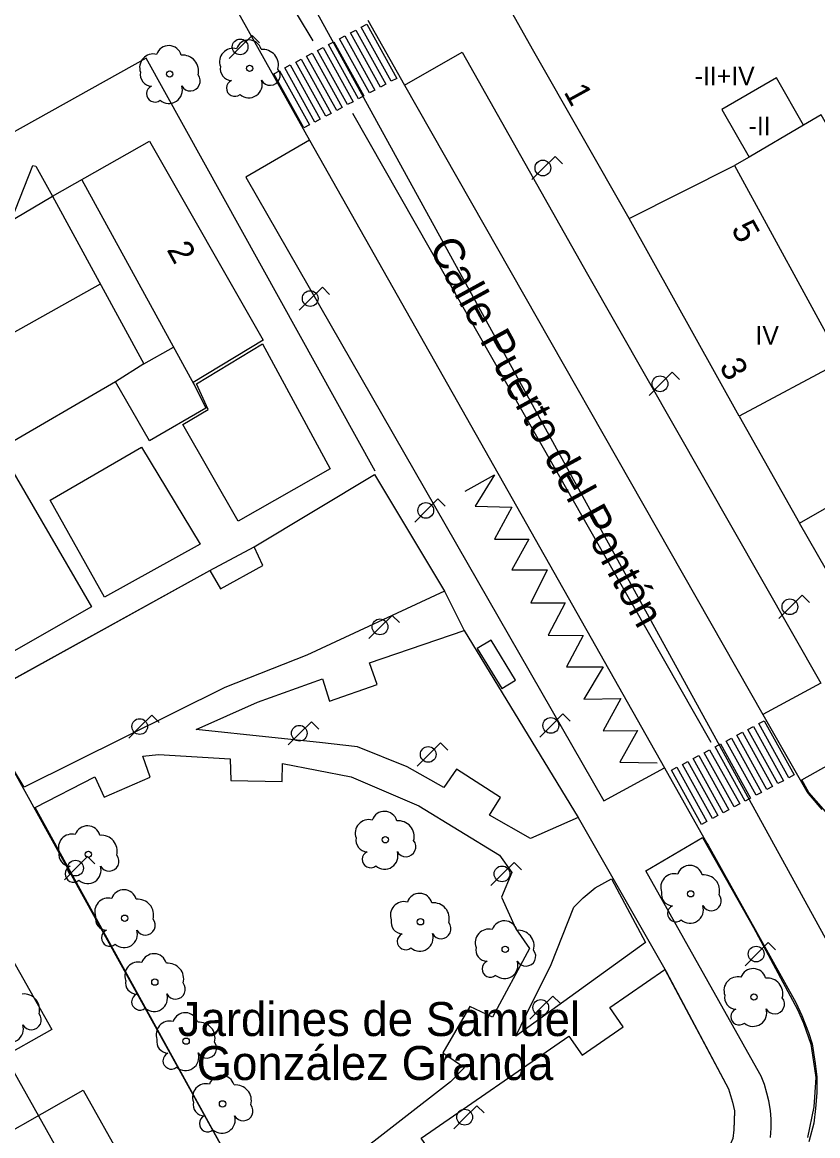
# Model space of a CAD drawing. Extents: x 282771 to 285132, y 4823109 to 4825496.
# Drawn here: x 283677 to 283741.2, y 4823316.2 to 4823406.2 of the extents above; entities that cross this region are included whole.
import ezdxf

# ---------------------------------------------------------------- set-up
doc = ezdxf.new("R2010")
doc.units = 0
for name, color, linetype in [('ACERA-BORDILLO', 7, 'Continuous'), ('ACERA-INTERIOR', 7, 'Continuous'), ('ARBOL', 7, 'Continuous'), ('CALLE-EJE', 7, 'Continuous'), ('CALLE-TEXTO', 7, 'Continuous'), ('CARGA_DESCARGA', 7, 'Continuous'), ('EDIFICIO', 7, 'Continuous'), ('FAROLA', 7, 'Continuous'), ('MARQUESINA-BUS', 7, 'Continuous'), ('MEDIANERA', 7, 'Continuous'), ('NUM-LOCAL', 7, 'Continuous'), ('NUM-PORTAL', 7, 'Continuous'), ('PARQUE-JARDIN-AREA', 7, 'Continuous'), ('PARQUE-JARDIN-TEXTO', 7, 'Continuous'), ('PASO-PEATONES', 7, 'Continuous'), ('SENAL-VIARIA', 7, 'Continuous'), ('TXT-ALTURA-EDIFICIO', 7, 'Continuous'), ('ZONA-VERDE', 7, 'Continuous')]:
    doc.layers.add(name, color=color, linetype=linetype)

msp = doc.modelspace()

# ---------------------------------------------------------------- linework, layer by layer
at = {"layer": 'ACERA-BORDILLO'}
for points in [[(283688.34, 4823417.863), (283700.16, 4823396.663), (283695.026, 4823393.696), (283723.956, 4823343.264)], [(283704.884, 4823406.363), (283707.851, 4823401.108)], [(283707.851, 4823401.108), (283712.5, 4823403.794), (283722.642, 4823385.831), (283741.486, 4823352.793), (283736.799, 4823350.245), (283740.345, 4823344.015), (283740.458, 4823343.853), (283741.562, 4823342.561)], [(283723.956, 4823343.264), (283728.854, 4823345.927), (283732.275, 4823339.841), (283732.383, 4823339.687), (283739.474, 4823326.967), (283739.952, 4823325.902), (283740.497, 4823324.544), (283740.782, 4823323.622), (283741.034, 4823322.023), (283741.151, 4823320.958), (283741.151, 4823319.658), (283741.042, 4823318.409), (283740.925, 4823317.218), (283740.509, 4823315.71)]]:
    msp.add_lwpolyline(points, dxfattribs=at)
at = {"layer": 'ACERA-INTERIOR'}
for points in [[(283705.471, 4823369.905), (283686.968, 4823403.313), (283665.899, 4823391.566)], [(283734.882, 4823374.351), (283739.752, 4823365.701)]]:
    msp.add_lwpolyline(points, dxfattribs=at)
at = {"layer": 'ARBOL'}
for centre in [(283688.872, 4823402.017), (283695.329, 4823402.478), (283706.293, 4823340.121), (283682.303, 4823338.951), (283730.972, 4823335.751), (283685.243, 4823333.781), (283709.133, 4823333.491), (283715.983, 4823331.271), (283687.673, 4823328.611), (283736.082, 4823327.411), (283690.203, 4823323.841), (283693.143, 4823318.771)]:
    msp.add_circle(centre, 0.255, dxfattribs=at)
for centre, radius, start, end in [((283695.259, 4823403.738), 1.038, 15.64228, 161.38435), ((283688.802, 4823403.277), 1.038, 15.64228, 161.38435), ((283693.999, 4823403.008), 1.097, 75.4318, 200.55608), ((283696.389, 4823402.738), 1.272, 345.03273, 95.79925), ((283687.542, 4823402.547), 1.097, 75.4318, 200.55608), ((283689.932, 4823402.277), 1.272, 345.03273, 95.79925), ((283687.432, 4823401.977), 0.935, 168.59898, 268.13236), ((283693.889, 4823402.438), 0.935, 168.59898, 268.13236), ((283696.999, 4823401.908), 0.797, 208.96246, 38.99103), ((283690.542, 4823401.447), 0.797, 208.96246, 38.99103), ((283694.129, 4823400.888), 0.672, 113.73672, 309.4725), ((283695.269, 4823401.188), 1.086, 228.95447, 17.92796), ((283687.672, 4823400.427), 0.672, 113.73672, 309.4725), ((283688.812, 4823400.727), 1.086, 228.95447, 17.92796), ((283704.963, 4823340.651), 1.097, 75.4318, 200.55608), ((283706.223, 4823341.381), 1.038, 15.64228, 161.38435), ((283682.233, 4823340.211), 1.038, 15.64228, 161.38435), ((283707.353, 4823340.381), 1.272, 345.03273, 95.79925), ((283680.973, 4823339.481), 1.097, 75.4318, 200.55608), ((283683.363, 4823339.211), 1.272, 345.03273, 95.79925), ((283704.853, 4823340.081), 0.935, 168.59898, 268.13236), ((283707.963, 4823339.551), 0.797, 208.96246, 38.99103), ((283680.863, 4823338.911), 0.935, 168.59898, 268.13236), ((283705.093, 4823338.531), 0.672, 113.73672, 309.4725), ((283706.233, 4823338.831), 1.086, 228.95447, 17.92796), ((283683.973, 4823338.381), 0.797, 208.96246, 38.99103), ((283681.103, 4823337.361), 0.672, 113.73672, 309.4725), ((283682.243, 4823337.661), 1.086, 228.95447, 17.92796), ((283729.642, 4823336.281), 1.097, 75.4318, 200.55608), ((283730.902, 4823337.011), 1.038, 15.64228, 161.38435), ((283732.032, 4823336.011), 1.272, 345.03273, 95.79925), ((283685.173, 4823335.041), 1.038, 15.64228, 161.38435), ((283709.063, 4823334.751), 1.038, 15.64228, 161.38435), ((283729.532, 4823335.711), 0.935, 168.59898, 268.13236), ((283732.642, 4823335.181), 0.797, 208.96246, 38.99103), ((283683.913, 4823334.311), 1.097, 75.4318, 200.55608), ((283686.303, 4823334.041), 1.272, 345.03273, 95.79925), ((283707.803, 4823334.021), 1.097, 75.4318, 200.55608), ((283710.193, 4823333.751), 1.272, 345.03273, 95.79925), ((283729.772, 4823334.161), 0.672, 113.73672, 309.4725), ((283730.912, 4823334.461), 1.086, 228.95447, 17.92796), ((283683.803, 4823333.741), 0.935, 168.59898, 268.13236), ((283686.913, 4823333.211), 0.797, 208.96246, 38.99103), ((283707.693, 4823333.451), 0.935, 168.59898, 268.13236), ((283684.043, 4823332.191), 0.672, 113.73672, 309.4725), ((283685.183, 4823332.491), 1.086, 228.95447, 17.92796), ((283710.803, 4823332.921), 0.797, 208.96246, 38.99103), ((283714.653, 4823331.801), 1.097, 75.4318, 200.55608), ((283715.913, 4823332.531), 1.038, 15.64228, 161.38435), ((283717.043, 4823331.531), 1.272, 345.03273, 95.79925), ((283707.933, 4823331.901), 0.672, 113.73672, 309.4725), ((283709.073, 4823332.201), 1.086, 228.95447, 17.92796), ((283714.543, 4823331.231), 0.935, 168.59898, 268.13236), ((283717.653, 4823330.701), 0.797, 208.96246, 38.99103), ((283686.343, 4823329.141), 1.097, 75.4318, 200.55608), ((283687.603, 4823329.871), 1.038, 15.64228, 161.38435), ((283688.733, 4823328.871), 1.272, 345.03273, 95.79925), ((283714.783, 4823329.681), 0.672, 113.73672, 309.4725), ((283715.923, 4823329.981), 1.086, 228.95447, 17.92796), ((283736.012, 4823328.671), 1.038, 15.64228, 161.38435), ((283686.233, 4823328.571), 0.935, 168.59898, 268.13236), ((283689.343, 4823328.041), 0.797, 208.96246, 38.99103), ((283734.752, 4823327.941), 1.097, 75.4318, 200.55608), ((283737.142, 4823327.671), 1.272, 345.03273, 95.79925), ((283677.093, 4823326.386), 1.272, 345.03273, 95.79925), ((283686.473, 4823327.021), 0.672, 113.73672, 309.4725), ((283687.613, 4823327.321), 1.086, 228.95447, 17.92796), ((283734.642, 4823327.371), 0.935, 168.59898, 268.13236), ((283737.752, 4823326.841), 0.797, 208.96246, 38.99103), ((283734.882, 4823325.821), 0.672, 113.73672, 309.4725), ((283736.022, 4823326.121), 1.086, 228.95447, 17.92796), ((283677.703, 4823325.556), 0.797, 208.96246, 38.99103), ((283690.133, 4823325.101), 1.038, 15.64228, 161.38435), ((283675.973, 4823324.836), 1.086, 228.95447, 17.92796), ((283688.873, 4823324.371), 1.097, 75.4318, 200.55608), ((283691.263, 4823324.101), 1.272, 345.03273, 95.79925), ((283688.763, 4823323.801), 0.935, 168.59898, 268.13236), ((283691.873, 4823323.271), 0.797, 208.96246, 38.99103), ((283689.003, 4823322.251), 0.672, 113.73672, 309.4725), ((283690.143, 4823322.551), 1.086, 228.95447, 17.92796), ((283693.073, 4823320.031), 1.038, 15.64228, 161.38435), ((283691.813, 4823319.301), 1.097, 75.4318, 200.55608), ((283694.203, 4823319.031), 1.272, 345.03273, 95.79925), ((283691.703, 4823318.731), 0.935, 168.59898, 268.13236), ((283694.813, 4823318.201), 0.797, 208.96246, 38.99103), ((283691.943, 4823317.181), 0.672, 113.73672, 309.4725), ((283693.083, 4823317.481), 1.086, 228.95447, 17.92796)]:
    msp.add_arc(centre, radius, start, end, dxfattribs=at)
at = {"layer": 'CALLE-EJE'}
for points in [[(283686.693, 4823432.62), (283749.482, 4823318.271)], [(283707.963, 4823272.552), (283699.163, 4823280.432), (283690.733, 4823295.562), (283631.743, 4823400.83), (283648.803, 4823410.38)]]:
    msp.add_lwpolyline(points, dxfattribs=at)
at = {"layer": 'CARGA_DESCARGA'}
msp.add_lwpolyline([(283712.757, 4823368.298), (283715.119, 4823369.633), (283713.553, 4823367.091), (283716.505, 4823367.014), (283715.119, 4823364.421), (283717.891, 4823364.421), (283716.53, 4823361.93), (283719.379, 4823361.93), (283718.045, 4823359.285), (283720.817, 4823359.285), (283719.456, 4823356.666), (283722.28, 4823356.641), (283720.945, 4823354.098), (283723.897, 4823354.098), (283722.331, 4823351.479), (283725.334, 4823351.531), (283723.897, 4823348.937), (283726.678, 4823348.958), (283725.241, 4823346.405), (283728.262, 4823346.347)], dxfattribs=at)
at = {"layer": 'EDIFICIO'}
for points in [[(283742.147, 4823416.494), (283749.412, 4823403.671), (283767.502, 4823372.141), (283762.212, 4823369.101), (283765.692, 4823362.411), (283747.982, 4823351.401), (283739.752, 4823365.701)], [(283739.752, 4823365.701), (283747.832, 4823370.351), (283751.372, 4823364.181), (283758.842, 4823368.461), (283741.502, 4823398.711), (283740.092, 4823397.901), (283737.902, 4823401.701), (283733.492, 4823399.161), (283735.702, 4823395.311), (283734.512, 4823394.621), (283743.162, 4823378.781), (283734.882, 4823374.351), (283725.992, 4823390.331), (283718.303, 4823403.841), (283716.243, 4823407.481)], [(283676.073, 4823390.191), (283677.823, 4823394.621), (283678.053, 4823394.561), (283679.403, 4823392.141), (283687.243, 4823396.601), (283696.413, 4823380.511), (283690.763, 4823377.081), (283691.793, 4823375.001), (283687.243, 4823372.381), (283684.503, 4823377.131), (283675.133, 4823371.701), (283682.553, 4823358.941), (283675.913, 4823355.161)]]:
    msp.add_lwpolyline(points, dxfattribs=at)
at = {"layer": 'FAROLA'}
for p, q in [((283695.543, 4823405.144), (283694.603, 4823404.214)), ((283696.133, 4823404.554), (283695.543, 4823405.144)), ((283694.603, 4823404.214), (283693.673, 4823403.274)), ((283720.007, 4823395.358), (283719.067, 4823394.428)), ((283720.597, 4823394.768), (283720.007, 4823395.358)), ((283719.067, 4823394.428), (283718.137, 4823393.488)), ((283701.208, 4823384.8), (283700.268, 4823383.87)), ((283701.798, 4823384.21), (283701.208, 4823384.8)), ((283700.268, 4823383.87), (283699.338, 4823382.93)), ((283729.47, 4823377.911), (283728.53, 4823376.981)), ((283730.06, 4823377.321), (283729.47, 4823377.911)), ((283728.53, 4823376.981), (283727.6, 4823376.041)), ((283710.543, 4823367.675), (283709.603, 4823366.745)), ((283711.133, 4823367.085), (283710.543, 4823367.675)), ((283709.603, 4823366.745), (283708.673, 4823365.805)), ((283739.964, 4823359.885), (283739.024, 4823358.955)), ((283740.554, 4823359.295), (283739.964, 4823359.885)), ((283739.024, 4823358.955), (283738.094, 4823358.015)), ((283706.843, 4823358.261), (283705.903, 4823357.331)), ((283707.433, 4823357.671), (283706.843, 4823358.261)), ((283705.903, 4823357.331), (283704.973, 4823356.391)), ((283687.433, 4823350.201), (283686.493, 4823349.271)), ((283688.023, 4823349.611), (283687.433, 4823350.201)), ((283720.65, 4823350.293), (283719.71, 4823349.363)), ((283721.24, 4823349.703), (283720.65, 4823350.293)), ((283686.493, 4823349.271), (283685.563, 4823348.331)), ((283700.323, 4823349.661), (283699.383, 4823348.731)), ((283700.913, 4823349.071), (283700.323, 4823349.661)), ((283719.71, 4823349.363), (283718.78, 4823348.423)), ((283699.383, 4823348.731), (283698.453, 4823347.791)), ((283710.743, 4823347.951), (283709.803, 4823347.021)), ((283711.333, 4823347.361), (283710.743, 4823347.951)), ((283709.803, 4823347.021), (283708.873, 4823346.081)), ((283682.243, 4823338.761), (283681.303, 4823337.831)), ((283682.833, 4823338.171), (283682.243, 4823338.761)), ((283716.703, 4823338.291), (283715.763, 4823337.361)), ((283717.293, 4823337.701), (283716.703, 4823338.291)), ((283681.303, 4823337.831), (283680.373, 4823336.891)), ((283715.763, 4823337.361), (283714.833, 4823336.421)), ((283737.237, 4823331.812), (283736.297, 4823330.882)), ((283737.827, 4823331.222), (283737.237, 4823331.812)), ((283736.297, 4823330.882), (283735.367, 4823329.942)), ((283719.833, 4823327.491), (283718.893, 4823326.561)), ((283720.423, 4823326.901), (283719.833, 4823327.491)), ((283718.893, 4823326.561), (283717.963, 4823325.621)), ((283713.69, 4823318.626), (283712.75, 4823317.696)), ((283714.28, 4823318.036), (283713.69, 4823318.626)), ((283712.75, 4823317.696), (283711.82, 4823316.756))]:
    msp.add_line(p, q, dxfattribs=at)
for centre in [(283694.563, 4823404.214), (283719.027, 4823394.428), (283700.228, 4823383.87), (283728.49, 4823376.981), (283709.563, 4823366.745), (283738.984, 4823358.955), (283705.863, 4823357.331), (283686.453, 4823349.271), (283719.67, 4823349.363), (283699.343, 4823348.731), (283709.763, 4823347.021), (283681.263, 4823337.831), (283715.723, 4823337.361), (283736.257, 4823330.882), (283718.853, 4823326.561), (283712.71, 4823317.696)]:
    msp.add_circle(centre, 0.637, dxfattribs=at)
at = {"layer": 'MARQUESINA-BUS'}
msp.add_lwpolyline([(283713.722, 4823355.57), (283715.702, 4823352.341), (283716.818, 4823353.025), (283714.838, 4823356.254), (283713.722, 4823355.57)], dxfattribs=at)
at = {"layer": 'MEDIANERA'}
for points in [[(283740.092, 4823397.901), (283735.702, 4823395.311)], [(283725.992, 4823390.331), (283734.512, 4823394.621)], [(283681.763, 4823393.481), (283690.823, 4823376.951)], [(283661.129, 4823381.324), (283679.403, 4823392.141), (283686.783, 4823378.601)], [(283683.263, 4823385.041), (283664.783, 4823374.681)], [(283686.783, 4823378.601), (283689.173, 4823379.951)], [(283686.783, 4823378.601), (283684.503, 4823377.131)]]:
    msp.add_lwpolyline(points, dxfattribs=at)
at = {"layer": 'PARQUE-JARDIN-AREA'}
msp.add_lwpolyline([(283673.016, 4823351.337), (283692.112, 4823361.891), (283695.705, 4823363.791), (283705.42, 4823369.648), (283711.066, 4823360.224), (283712.678, 4823357.034), (283721.874, 4823341.933), (283728.991, 4823329.472), (283734.01, 4823319.998), (283734.341, 4823318.909), (283734.496, 4823318.2), (283734.448, 4823316.672), (283734.381, 4823315.977), (283733.998, 4823315.113), (283733.521, 4823314.258), (283731.261, 4823311.352), (283717.427, 4823296.389), (283709.072, 4823287.491), (283696.313, 4823309.49), (283675.255, 4823347.535), (283674.062, 4823349.711)], close=True, dxfattribs=at)
at = {"layer": 'PASO-PEATONES'}
for points in [[(283706.778, 4823401.432), (283704.351, 4823405.813), (283704.793, 4823406.048), (283707.219, 4823401.667)], [(283705.013, 4823400.491), (283702.586, 4823404.872), (283703.027, 4823405.107), (283705.454, 4823400.726)], [(283705.895, 4823400.962), (283703.469, 4823405.342), (283703.91, 4823405.578), (283706.337, 4823401.197)], [(283703.248, 4823399.55), (283700.821, 4823403.931), (283701.262, 4823404.166), (283703.689, 4823399.785)], [(283704.13, 4823400.021), (283701.704, 4823404.401), (283702.145, 4823404.637), (283704.572, 4823400.256)], [(283701.483, 4823398.609), (283699.056, 4823402.99), (283699.497, 4823403.225), (283701.924, 4823398.844)], [(283702.365, 4823399.08), (283699.939, 4823403.46), (283700.38, 4823403.696), (283702.807, 4823399.315)], [(283699.718, 4823397.668), (283697.291, 4823402.049), (283697.732, 4823402.284), (283700.159, 4823397.903)], [(283700.6, 4823398.139), (283698.173, 4823402.519), (283698.615, 4823402.755), (283701.042, 4823398.374)], [(283738.015, 4823344.66), (283735.588, 4823349.041), (283736.029, 4823349.276), (283738.456, 4823344.895)], [(283738.897, 4823345.131), (283736.47, 4823349.511), (283736.912, 4823349.747), (283739.339, 4823345.366)], [(283736.25, 4823343.719), (283733.823, 4823348.1), (283734.264, 4823348.335), (283736.691, 4823343.954)], [(283737.132, 4823344.19), (283734.705, 4823348.57), (283735.147, 4823348.806), (283737.573, 4823344.425)], [(283734.485, 4823342.778), (283732.058, 4823347.159), (283732.499, 4823347.394), (283734.926, 4823343.013)], [(283735.367, 4823343.249), (283732.94, 4823347.629), (283733.382, 4823347.865), (283735.808, 4823343.484)], [(283732.719, 4823341.837), (283730.293, 4823346.218), (283730.734, 4823346.453), (283733.161, 4823342.072)], [(283733.602, 4823342.308), (283731.175, 4823346.689), (283731.616, 4823346.924), (283734.043, 4823342.543)], [(283731.837, 4823341.367), (283729.41, 4823345.748), (283729.851, 4823345.983), (283732.278, 4823341.602)]]:
    msp.add_lwpolyline(points, close=True, dxfattribs=at)
at = {"layer": 'SENAL-VIARIA'}
for points in [[(283693.626, 4823436.288), (283692.548, 4823434.953), (283691.291, 4823432.617), (283690.7, 4823430.074), (283690.418, 4823427.995), (283690.418, 4823426.582), (283690.598, 4823424.99), (283691.111, 4823422.885), (283691.753, 4823420.933), (283692.574, 4823418.674), (283694.529, 4823414.686), (283696.634, 4823411.039), (283700.433, 4823404.697)], [(283707.851, 4823401.108), (283736.799, 4823350.245)], [(283703.656, 4823398.87), (283732.604, 4823348.008)], [(283700.16, 4823396.663), (283728.854, 4823345.927)]]:
    msp.add_lwpolyline(points, dxfattribs=at)
at = {"layer": 'ZONA-VERDE'}
for p, q in [((283691.04, 4823376.991), (283696.379, 4823380.219)), ((283696.379, 4823380.219), (283701.835, 4823370.097)), ((283691.04, 4823376.991), (283691.04, 4823376.991)), ((283691.993, 4823374.892), (283691.04, 4823376.991)), ((283689.923, 4823373.682), (283691.993, 4823374.892)), ((283689.926, 4823373.677), (283689.923, 4823373.682)), ((283694.402, 4823365.873), (283689.926, 4823373.677)), ((283701.835, 4823370.097), (283694.402, 4823365.873)), ((283695.705, 4823363.791), (283705.42, 4823369.648)), ((283705.42, 4823369.648), (283711.066, 4823360.224)), ((283683.599, 4823359.729), (283679.215, 4823367.573)), ((283691.339, 4823364.03), (283683.599, 4823359.729)), ((283691.339, 4823364.03), (283691.339, 4823364.03)), ((283691.339, 4823364.03), (283691.339, 4823364.03)), ((283691.339, 4823364.03), (283691.339, 4823364.03)), ((283696.398, 4823362.302), (283695.705, 4823363.791)), ((283673.016, 4823351.337), (283692.112, 4823361.891)), ((283692.112, 4823361.891), (283692.985, 4823360.402)), ((283692.985, 4823360.402), (283696.398, 4823362.302)), ((283711.066, 4823360.224), (283699.958, 4823355.047)), ((283712.678, 4823357.034), (283721.874, 4823341.933)), ((283699.958, 4823355.047), (283693.326, 4823352.442)), ((283693.326, 4823352.442), (283677.105, 4823344.371)), ((283691.016, 4823349.037), (283695.969, 4823351.245)), ((283697.124, 4823348.4), (283691.016, 4823349.037)), ((283700.984, 4823347.971), (283697.124, 4823348.4)), ((283677.105, 4823344.371), (283675.24, 4823347.512)), ((283704.05, 4823347.634), (283700.984, 4823347.971)), ((283708.054, 4823346.005), (283704.05, 4823347.634)), ((283739.949, 4823344.959), (283744.359, 4823347.464)), ((283697.988, 4823346.288), (283703.547, 4823345.201)), ((283703.547, 4823345.201), (283709.014, 4823342.865)), ((283696.313, 4823309.49), (283678.006, 4823342.726)), ((283709.014, 4823342.865), (283715.511, 4823338.876)), ((283721.874, 4823341.933), (283718.031, 4823340.217)), ((283727.331, 4823337.607), (283731.919, 4823340.303)), ((283731.919, 4823340.303), (283736.043, 4823333.019)), ((283671.335, 4823338.996), (283679.339, 4823324.784)), ((283715.511, 4823338.876), (283716.508, 4823337.482)), ((283716.508, 4823337.482), (283715.678, 4823335.477)), ((283736.319, 4823321.629), (283727.331, 4823337.607)), ((283724.574, 4823336.961), (283727.312, 4823331.808)), ((283715.678, 4823335.477), (283716.834, 4823332.911)), ((283719.685, 4823330.033), (283721.523, 4823334.672)), ((283716.834, 4823332.911), (283717.949, 4823331.326)), ((283736.043, 4823333.019), (283739.593, 4823326.393)), ((283717.949, 4823331.326), (283714.943, 4823325.772)), ((283727.312, 4823331.808), (283716.84, 4823324.252)), ((283717.69, 4823326.012), (283719.685, 4823330.033)), ((283724.435, 4823326.572), (283728.89, 4823329.623)), ((283728.89, 4823329.623), (283734.01, 4823319.998)), ((283716.84, 4823324.252), (283717.69, 4823326.012)), ((283739.593, 4823326.393), (283740.077, 4823325.307)), ((283679.339, 4823324.784), (283672.209, 4823320.768)), ((283740.077, 4823325.307), (283740.664, 4823323.605)), ((283740.664, 4823323.605), (283741.074, 4823320.891)), ((283712.699, 4823321.723), (283711.572, 4823320.54)), ((283736.654, 4823321), (283736.319, 4823321.629)), ((283711.572, 4823320.54), (283700.773, 4823312.201)), ((283736.931, 4823320.346), (283736.654, 4823321)), ((283737.124, 4823319.65), (283736.931, 4823320.346)), ((283741.074, 4823320.891), (283740.928, 4823318.543)), ((283675.27, 4823316.096), (283681.873, 4823319.871)), ((283681.873, 4823319.871), (283703.432, 4823281.586)), ((283734.01, 4823319.998), (283734.341, 4823318.909)), ((283737.291, 4823319.004), (283737.124, 4823319.65)), ((283734.341, 4823318.909), (283734.496, 4823318.2)), ((283737.409, 4823318.241), (283737.291, 4823319.004)), ((283740.928, 4823318.543), (283740.4, 4823316.061)), ((283734.496, 4823318.2), (283734.476, 4823317.381)), ((283737.459, 4823317.545), (283737.409, 4823318.241)), ((283737.468, 4823316.8), (283737.459, 4823317.545)), ((283734.448, 4823316.672), (283734.381, 4823315.977)), ((283734.476, 4823317.381), (283734.448, 4823316.672)), ((283737.427, 4823316.062), (283737.468, 4823316.8))]:
    msp.add_line(p, q, dxfattribs=at)
for points in [[(283679.215, 4823367.573), (283686.6, 4823371.851), (283691.339, 4823364.03)], [(283695.969, 4823351.245), (283701.209, 4823353.12), (283701.787, 4823351.317), (283705.625, 4823352.675), (283705.013, 4823354.428), (283712.678, 4823357.034)], [(283678.006, 4823342.726), (283682.818, 4823345.207), (283683.572, 4823343.555), (283687.285, 4823345.182), (283686.706, 4823346.876), (283687.98, 4823347.017)], [(283687.98, 4823347.017), (283693.747, 4823346.657), (283693.806, 4823344.913), (283697.954, 4823344.821), (283697.988, 4823346.288)], [(283718.031, 4823340.217), (283714.702, 4823342.109), (283715.611, 4823343.547), (283712.033, 4823345.836), (283711.021, 4823344.34), (283708.054, 4823346.005)], [(283742.481, 4823341.707), (283740.506, 4823343.944), (283739.949, 4823344.959)], [(283721.523, 4823334.672), (283722.269, 4823335.427), (283723.258, 4823336.248), (283724.574, 4823336.961)], [(283700.579, 4823310.03), (283705.824, 4823313.644), (283706.897, 4823312.109), (283710.258, 4823314.44), (283709.193, 4823315.992), (283721.12, 4823324.239), (283722.199, 4823322.7), (283725.503, 4823325.01), (283724.435, 4823326.572)], [(283714.943, 4823325.772), (283713.11, 4823326.653), (283710.954, 4823322.897), (283712.699, 4823321.723)]]:
    msp.add_lwpolyline(points, dxfattribs=at)

# ---------------------------------------------------------------- texts
at = {"layer": 'CALLE-TEXTO'}
msp.add_text('Calle Puerto del Pontón', height=2.5, rotation=298.77137, dxfattribs=at).set_placement((283709.76, 4823388.014))
at = {"layer": 'NUM-LOCAL'}
msp.add_text('3', height=2, rotation=298.80004, dxfattribs=at).set_placement((283733.239, 4823378.393))
at = {"layer": 'NUM-PORTAL'}
for s, p in [('1', (283720.672, 4823400.578)), ('5', (283734.197, 4823389.503)), ('2', (283688.6, 4823387.828))]:
    msp.add_text(s, height=2, rotation=298.80004, dxfattribs=at).set_placement(p)
at = {"layer": 'PARQUE-JARDIN-TEXTO'}
for s, p in [('Jardines de Samuel ', (283689.526, 4823324.255)), ('González Granda', (283691.056, 4823320.699))]:
    msp.add_text(s, height=2.75, dxfattribs=at).set_placement(p)
at = {"layer": 'TXT-ALTURA-EDIFICIO'}
for s, p in [('-II+IV', (283731.29, 4823401.121)), ('-II', (283735.648, 4823397.071)), ('IV', (283736.2, 4823380.155))]:
    msp.add_text(s, height=1.5, rotation=0.00004, dxfattribs=at).set_placement(p)

doc.saveas('drawing.dxf')
